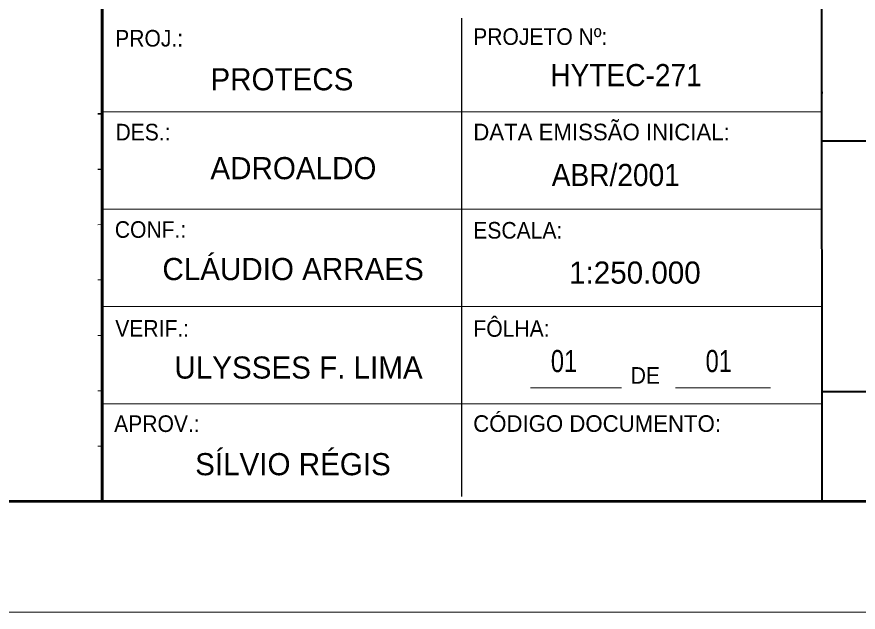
# Model space of a CAD drawing. Extents: x 553962 to 842807, y 8883888 to 9032388.
# Drawn here: x 794618 to 813629, y 8883888 to 8897334 of the extents above; entities that cross this region are included whole.
import ezdxf

# ---------------------------------------------------------------- set-up
doc = ezdxf.new("R2010")
doc.units = 0
doc.header["$LTSCALE"] = 160
doc.layers.add('1', color=7, linetype='Continuous', lineweight=13)
doc.layers.add('3', color=7, linetype='Continuous')

msp = doc.modelspace()

# ---------------------------------------------------------------- linework, layer by layer
at = {"layer": '1', "lineweight": 40}
for p, q in [((796549.8, 8901392.8), (796547.3, 8886392.8)), ((812794.8, 8901372.8), (812804.8, 8886372.8)), ((796547.3, 8897305.3), (796547.3, 8886502.8)), ((812797.3, 8895627.8), (812829.8, 8895627.8)), ((812797.3, 8894535.3), (840302.3, 8894555.3)), ((812797.3, 8888890.3), (812827.3, 8888890.3)), ((812802.3, 8888870.3), (840304.8, 8888887.8)), ((796547.3, 8886392.8), (840307.3, 8886387.8))]:
    msp.add_line(p, q, dxfattribs=at)
at = {"layer": '1', "lineweight": 53}
for p, q in [((796547.3, 8886392.8), (796549.8, 8901392.8)), ((796557.3, 8886387.8), (796557.3, 8901387.8)), ((796547.3, 8886502.8), (796547.3, 8897305.3))]:
    msp.add_line(p, q, dxfattribs=at)
at = {"layer": '1', "lineweight": 25}
for p, q in [((804672.3, 8886502.8), (804672.3, 8897305.3)), ((796449.8, 8893892.8), (796544.8, 8893890.3))]:
    msp.add_line(p, q, dxfattribs=at)
at = {"layer": '1', "lineweight": 35}
msp.add_line((796449.8, 8895140.3), (796547.3, 8895140.3), dxfattribs=at)
at = {"layer": '1'}
for p, q in [((796544.8, 8895190.3), (812794.8, 8895190.3)), ((796544.8, 8892992.8), (812797.3, 8892987.8)), ((796449.8, 8892637.8), (796547.3, 8892640.3)), ((796447.3, 8891390.3), (796547.3, 8891390.3)), ((796549.8, 8890790.3), (812797.3, 8890790.3)), ((796449.8, 8890140.3), (796544.8, 8890137.8)), ((796449.8, 8888890.3), (796544.8, 8888890.3)), ((806222.3, 8888957.8), (808284.8, 8888957.8)), ((809502.3, 8888957.8), (811649.8, 8888957.8)), ((796547.3, 8888590.3), (812799.8, 8888592.8)), ((796449.8, 8887640.3), (796547.3, 8887640.3))]:
    msp.add_line(p, q, dxfattribs=at)
msp.add_lwpolyline([(842807.3, 9032387.8), (842807.3, 8883887.8), (553961.7, 8883887.8), (553961.7, 9032387.8)], close=True, dxfattribs=at)
at = {"layer": '1', "lineweight": 53}
msp.add_lwpolyline([(840307.3, 9029887.8), (840307.3, 8886387.8), (560211.7, 8886387.8), (560211.7, 9029887.8)], close=True, dxfattribs=at)
msp.add_lwpolyline([(840307.3, 8901387.8), (840307.3, 8886387.8), (796557.3, 8886387.8)], dxfattribs=at)

# ---------------------------------------------------------------- texts
at = {"layer": '1'}
for s, height, width, p in [('PROJ.:', 375, 0.95, (796839.8, 8896662.8)), ('PROJETO Nº:', 375, 0.95, (804929.8, 8896700.3)), ('HYTEC-271', 500, 0.95, (806672.3, 8895767.8)), ('DES.:', 375, 0.95, (796847.3, 8894542.8)), ('ABR/2001', 500, 0.95, (806704.8, 8893512.8)), ('CONF.:', 375, 0.95, (796832.3, 8892342.8)), ('ESCALA:', 375, 0.95, (804932.3, 8892325.3)), ('FÔLHA:', 375, 0.95, (804934.8, 8890107.8)), ('VERIF.:', 375, 0.95, (796842.3, 8890110.3)), ('01', 499.9, 0.8, (806685, 8889309.6)), ('01', 499.9, 0.8, (810181.8, 8889309.6)), ('DE', 375, 0.95, (808489.8, 8889047.8)), ('APROV.:', 375, 0.95, (796817.3, 8887957.8))]:
    msp.add_text(s, height=height, dxfattribs=dict(at, width=width)).set_placement(p)
for s, height, p in [('PROTECS', 499.9, (798992.3, 8895674.1)), ('DATA EMISSÃO INICIAL:', 375, (804932.3, 8894545.3)), ('CLÁUDIO ARRAES', 499.9, (797907.8, 8891387.6)), ('1:250.000', 499.9, (807097.3, 8891307.8)), ('ULYSSES F. LIMA', 499.9, (798178.9, 8889163)), ('CÓDIGO DOCUMENTO:', 375, (804929.8, 8887960.3)), ('SÍLVIO RÉGIS', 499.9, (798647.3, 8886980.3))]:
    msp.add_text(s, height=height, dxfattribs=at).set_placement(p)
at = {"layer": '3'}
msp.add_text('ADROALDO', height=499.9, dxfattribs=at).set_placement((798992.3, 8893666.5))

doc.saveas('drawing.dxf')
